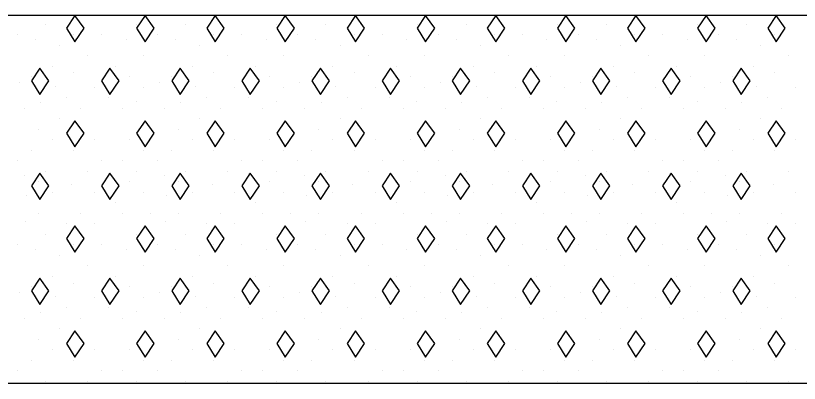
# Model space of a CAD drawing. Extents: x 1313964 to 1316843, y 2087046 to 2096619.
# Drawn here: x 1314432.67 to 1314439.47, y 2089333.91 to 2089337.1 of the extents above; entities that cross this region are included whole.
import ezdxf

# ---------------------------------------------------------------- set-up
doc = ezdxf.new("R2010")
doc.units = 0
doc.layers.add('B-Sub-Contour', color=7, linetype='Continuous')
doc.layers.add('Default', color=7, linetype='Continuous')

# ---------------------------------------------------------------- blocks, each defined once
blk = doc.blocks.new('POINT_DISPLAY')
at = {"layer": 'Default'}
blk.add_line((0, 0), (0, 0), dxfattribs=at)

msp = doc.modelspace()

# ---------------------------------------------------------------- linework, layer by layer
at = {"layer": 'B-Sub-Contour'}
for points in [[(1314445.973, 2089337.1016), (1314410.9731, 2089337.1016)], [(1314445.973, 2089333.909), (1314410.9731, 2089333.909)]]:
    msp.add_lwpolyline(points, dxfattribs=at)
for points in [[(1314433.1845, 2089337.1016), (1314433.1116, 2089336.9921), (1314433.1845, 2089336.8735), (1314433.2636, 2089336.9921)], [(1314433.7927, 2089337.1016), (1314433.7197, 2089336.9921), (1314433.7927, 2089336.8735), (1314433.8717, 2089336.9921)], [(1314434.4008, 2089337.1016), (1314434.3278, 2089336.9921), (1314434.4008, 2089336.8735), (1314434.4798, 2089336.9921)], [(1314435.0089, 2089337.1016), (1314434.9359, 2089336.9921), (1314435.0089, 2089336.8735), (1314435.0879, 2089336.9921)], [(1314435.617, 2089337.1016), (1314435.544, 2089336.9921), (1314435.617, 2089336.8735), (1314435.696, 2089336.9921)], [(1314436.2251, 2089337.1016), (1314436.1521, 2089336.9921), (1314436.2251, 2089336.8735), (1314436.3041, 2089336.9921)], [(1314436.8332, 2089337.1016), (1314436.7602, 2089336.9921), (1314436.8332, 2089336.8735), (1314436.9122, 2089336.9921)], [(1314437.4413, 2089337.1016), (1314437.3683, 2089336.9921), (1314437.4413, 2089336.8735), (1314437.5203, 2089336.9921)], [(1314438.0494, 2089337.1016), (1314437.9764, 2089336.9921), (1314438.0494, 2089336.8735), (1314438.1285, 2089336.9921)], [(1314438.6575, 2089337.1016), (1314438.5845, 2089336.9921), (1314438.6575, 2089336.8735), (1314438.7366, 2089336.9921)], [(1314439.2656, 2089337.1016), (1314439.1926, 2089336.9921), (1314439.2656, 2089336.8735), (1314439.3447, 2089336.9921)], [(1314432.8805, 2089336.6455), (1314432.8075, 2089336.536), (1314432.8805, 2089336.4174), (1314432.9595, 2089336.536)], [(1314433.4886, 2089336.6455), (1314433.4156, 2089336.536), (1314433.4886, 2089336.4174), (1314433.5677, 2089336.536)], [(1314434.0967, 2089336.6455), (1314434.0237, 2089336.536), (1314434.0967, 2089336.4174), (1314434.1758, 2089336.536)], [(1314434.7048, 2089336.6455), (1314434.6318, 2089336.536), (1314434.7048, 2089336.4174), (1314434.7839, 2089336.536)], [(1314435.3129, 2089336.6455), (1314435.2399, 2089336.536), (1314435.3129, 2089336.4174), (1314435.392, 2089336.536)], [(1314435.921, 2089336.6455), (1314435.8481, 2089336.536), (1314435.921, 2089336.4174), (1314436.0001, 2089336.536)], [(1314436.5291, 2089336.6455), (1314436.4562, 2089336.536), (1314436.5291, 2089336.4174), (1314436.6082, 2089336.536)], [(1314437.1372, 2089336.6455), (1314437.0643, 2089336.536), (1314437.1372, 2089336.4174), (1314437.2163, 2089336.536)], [(1314437.7453, 2089336.6455), (1314437.6724, 2089336.536), (1314437.7453, 2089336.4174), (1314437.8244, 2089336.536)], [(1314438.3535, 2089336.6455), (1314438.2805, 2089336.536), (1314438.3535, 2089336.4174), (1314438.4325, 2089336.536)], [(1314438.9616, 2089336.6455), (1314438.8886, 2089336.536), (1314438.9616, 2089336.4174), (1314439.0406, 2089336.536)], [(1314433.1845, 2089336.1894), (1314433.1116, 2089336.0799), (1314433.1845, 2089335.9614), (1314433.2636, 2089336.0799)], [(1314433.7927, 2089336.1894), (1314433.7197, 2089336.0799), (1314433.7927, 2089335.9614), (1314433.8717, 2089336.0799)], [(1314434.4008, 2089336.1894), (1314434.3278, 2089336.0799), (1314434.4008, 2089335.9614), (1314434.4798, 2089336.0799)], [(1314435.0089, 2089336.1894), (1314434.9359, 2089336.0799), (1314435.0089, 2089335.9614), (1314435.0879, 2089336.0799)], [(1314435.617, 2089336.1894), (1314435.544, 2089336.0799), (1314435.617, 2089335.9614), (1314435.696, 2089336.0799)], [(1314436.2251, 2089336.1894), (1314436.1521, 2089336.0799), (1314436.2251, 2089335.9614), (1314436.3041, 2089336.0799)], [(1314436.8332, 2089336.1894), (1314436.7602, 2089336.0799), (1314436.8332, 2089335.9614), (1314436.9122, 2089336.0799)], [(1314437.4413, 2089336.1894), (1314437.3683, 2089336.0799), (1314437.4413, 2089335.9614), (1314437.5203, 2089336.0799)], [(1314438.0494, 2089336.1894), (1314437.9764, 2089336.0799), (1314438.0494, 2089335.9614), (1314438.1285, 2089336.0799)], [(1314438.6575, 2089336.1894), (1314438.5845, 2089336.0799), (1314438.6575, 2089335.9614), (1314438.7366, 2089336.0799)], [(1314439.2656, 2089336.1894), (1314439.1926, 2089336.0799), (1314439.2656, 2089335.9614), (1314439.3447, 2089336.0799)], [(1314432.8805, 2089335.7333), (1314432.8075, 2089335.6239), (1314432.8805, 2089335.5053), (1314432.9595, 2089335.6239)], [(1314433.4886, 2089335.7333), (1314433.4156, 2089335.6239), (1314433.4886, 2089335.5053), (1314433.5677, 2089335.6239)], [(1314434.0967, 2089335.7333), (1314434.0237, 2089335.6239), (1314434.0967, 2089335.5053), (1314434.1758, 2089335.6239)], [(1314434.7048, 2089335.7333), (1314434.6318, 2089335.6239), (1314434.7048, 2089335.5053), (1314434.7839, 2089335.6239)], [(1314435.3129, 2089335.7333), (1314435.2399, 2089335.6239), (1314435.3129, 2089335.5053), (1314435.392, 2089335.6239)], [(1314435.921, 2089335.7333), (1314435.8481, 2089335.6239), (1314435.921, 2089335.5053), (1314436.0001, 2089335.6239)], [(1314436.5291, 2089335.7333), (1314436.4562, 2089335.6239), (1314436.5291, 2089335.5053), (1314436.6082, 2089335.6239)], [(1314437.1372, 2089335.7333), (1314437.0643, 2089335.6239), (1314437.1372, 2089335.5053), (1314437.2163, 2089335.6239)], [(1314437.7453, 2089335.7333), (1314437.6724, 2089335.6239), (1314437.7453, 2089335.5053), (1314437.8244, 2089335.6239)], [(1314438.3535, 2089335.7333), (1314438.2805, 2089335.6239), (1314438.3535, 2089335.5053), (1314438.4325, 2089335.6239)], [(1314438.9616, 2089335.7333), (1314438.8886, 2089335.6239), (1314438.9616, 2089335.5053), (1314439.0406, 2089335.6239)], [(1314433.1845, 2089335.2772), (1314433.1116, 2089335.1678), (1314433.1845, 2089335.0492), (1314433.2636, 2089335.1678)], [(1314433.7927, 2089335.2772), (1314433.7197, 2089335.1678), (1314433.7927, 2089335.0492), (1314433.8717, 2089335.1678)], [(1314434.4008, 2089335.2772), (1314434.3278, 2089335.1678), (1314434.4008, 2089335.0492), (1314434.4798, 2089335.1678)], [(1314435.0089, 2089335.2772), (1314434.9359, 2089335.1678), (1314435.0089, 2089335.0492), (1314435.0879, 2089335.1678)], [(1314435.617, 2089335.2772), (1314435.544, 2089335.1678), (1314435.617, 2089335.0492), (1314435.696, 2089335.1678)], [(1314436.2251, 2089335.2772), (1314436.1521, 2089335.1678), (1314436.2251, 2089335.0492), (1314436.3041, 2089335.1678)], [(1314436.8332, 2089335.2772), (1314436.7602, 2089335.1678), (1314436.8332, 2089335.0492), (1314436.9122, 2089335.1678)], [(1314437.4413, 2089335.2772), (1314437.3683, 2089335.1678), (1314437.4413, 2089335.0492), (1314437.5203, 2089335.1678)], [(1314438.0494, 2089335.2772), (1314437.9764, 2089335.1678), (1314438.0494, 2089335.0492), (1314438.1285, 2089335.1678)], [(1314438.6575, 2089335.2772), (1314438.5845, 2089335.1678), (1314438.6575, 2089335.0492), (1314438.7366, 2089335.1678)], [(1314439.2656, 2089335.2772), (1314439.1926, 2089335.1678), (1314439.2656, 2089335.0492), (1314439.3447, 2089335.1678)], [(1314432.8805, 2089334.8212), (1314432.8075, 2089334.7117), (1314432.8805, 2089334.5931), (1314432.9595, 2089334.7117)], [(1314433.4886, 2089334.8212), (1314433.4156, 2089334.7117), (1314433.4886, 2089334.5931), (1314433.5677, 2089334.7117)], [(1314434.0967, 2089334.8212), (1314434.0237, 2089334.7117), (1314434.0967, 2089334.5931), (1314434.1758, 2089334.7117)], [(1314434.7048, 2089334.8212), (1314434.6318, 2089334.7117), (1314434.7048, 2089334.5931), (1314434.7839, 2089334.7117)], [(1314435.3129, 2089334.8212), (1314435.2399, 2089334.7117), (1314435.3129, 2089334.5931), (1314435.392, 2089334.7117)], [(1314435.921, 2089334.8212), (1314435.8481, 2089334.7117), (1314435.921, 2089334.5931), (1314436.0001, 2089334.7117)], [(1314436.5291, 2089334.8212), (1314436.4562, 2089334.7117), (1314436.5291, 2089334.5931), (1314436.6082, 2089334.7117)], [(1314437.1372, 2089334.8212), (1314437.0643, 2089334.7117), (1314437.1372, 2089334.5931), (1314437.2163, 2089334.7117)], [(1314437.7453, 2089334.8212), (1314437.6724, 2089334.7117), (1314437.7453, 2089334.5931), (1314437.8244, 2089334.7117)], [(1314438.3535, 2089334.8212), (1314438.2805, 2089334.7117), (1314438.3535, 2089334.5931), (1314438.4325, 2089334.7117)], [(1314438.9616, 2089334.8212), (1314438.8886, 2089334.7117), (1314438.9616, 2089334.5931), (1314439.0406, 2089334.7117)], [(1314433.1845, 2089334.3651), (1314433.1116, 2089334.2556), (1314433.1845, 2089334.137), (1314433.2636, 2089334.2556)], [(1314433.7927, 2089334.3651), (1314433.7197, 2089334.2556), (1314433.7927, 2089334.137), (1314433.8717, 2089334.2556)], [(1314434.4008, 2089334.3651), (1314434.3278, 2089334.2556), (1314434.4008, 2089334.137), (1314434.4798, 2089334.2556)], [(1314435.0089, 2089334.3651), (1314434.9359, 2089334.2556), (1314435.0089, 2089334.137), (1314435.0879, 2089334.2556)], [(1314435.617, 2089334.3651), (1314435.544, 2089334.2556), (1314435.617, 2089334.137), (1314435.696, 2089334.2556)], [(1314436.2251, 2089334.3651), (1314436.1521, 2089334.2556), (1314436.2251, 2089334.137), (1314436.3041, 2089334.2556)], [(1314436.8332, 2089334.3651), (1314436.7602, 2089334.2556), (1314436.8332, 2089334.137), (1314436.9122, 2089334.2556)], [(1314437.4413, 2089334.3651), (1314437.3683, 2089334.2556), (1314437.4413, 2089334.137), (1314437.5203, 2089334.2556)], [(1314438.0494, 2089334.3651), (1314437.9764, 2089334.2556), (1314438.0494, 2089334.137), (1314438.1285, 2089334.2556)], [(1314438.6575, 2089334.3651), (1314438.5845, 2089334.2556), (1314438.6575, 2089334.137), (1314438.7366, 2089334.2556)], [(1314439.2656, 2089334.3651), (1314439.1926, 2089334.2556), (1314439.2656, 2089334.137), (1314439.3447, 2089334.2556)]]:
    msp.add_lwpolyline(points, close=True, dxfattribs=at)

# ---------------------------------------------------------------- block references
at = {"layer": 'B-Sub-Contour', "xscale": 0.0299265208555, "yscale": 0.019951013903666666, "rotation": 90}
for p in [(1314432.9291, 2089337.0263), (1314433.7197, 2089337.0263), (1314434.1454, 2089337.0263), (1314434.9359, 2089337.0263), (1314435.3616, 2089337.0263), (1314436.1521, 2089337.0263), (1314436.5778, 2089337.0263), (1314437.3683, 2089337.0263), (1314437.794, 2089337.0263), (1314438.5845, 2089337.0263), (1314439.0102, 2089337.0263), (1314432.6859, 2089336.9351), (1314433.1724, 2089336.9351), (1314433.4156, 2089336.9351), (1314433.9021, 2089336.9351), (1314434.3886, 2089336.9351), (1314434.6318, 2089336.9351), (1314435.1183, 2089336.9351), (1314435.6048, 2089336.9351), (1314435.8481, 2089336.9351), (1314436.3345, 2089336.9351), (1314436.821, 2089336.9351), (1314437.0643, 2089336.9351), (1314437.5508, 2089336.9351), (1314438.0372, 2089336.9351), (1314438.2805, 2089336.9351), (1314438.767, 2089336.9351), (1314439.2535, 2089336.9351), (1314432.8407, 2089336.8936), (1314433.0508, 2089336.8439), (1314433.6285, 2089336.8977), (1314434.0569, 2089336.8936), (1314434.267, 2089336.8439), (1314434.8447, 2089336.8977), (1314435.2731, 2089336.8936), (1314435.4832, 2089336.8439), (1314436.0609, 2089336.8977), (1314436.4893, 2089336.8936), (1314436.6994, 2089336.8439), (1314437.2771, 2089336.8977), (1314437.7055, 2089336.8936), (1314437.9156, 2089336.8439), (1314438.4933, 2089336.8977), (1314438.9218, 2089336.8936), (1314439.1318, 2089336.8439), (1314433.294, 2089336.7526), (1314433.7805, 2089336.7526), (1314434.5102, 2089336.7526), (1314434.9967, 2089336.7526), (1314435.7264, 2089336.7526), (1314436.2129, 2089336.7526), (1314436.9426, 2089336.7526), (1314437.4291, 2089336.7526), (1314438.1589, 2089336.7526), (1314438.6453, 2089336.7526), (1314439.3751, 2089336.7526), (1314432.99, 2089336.6614), (1314433.5372, 2089336.6614), (1314434.2062, 2089336.6614), (1314434.7535, 2089336.6614), (1314435.4224, 2089336.6614), (1314435.9697, 2089336.6614), (1314436.6386, 2089336.6614), (1314437.1859, 2089336.6614), (1314437.8548, 2089336.6614), (1314438.4021, 2089336.6614), (1314439.071, 2089336.6614), (1314432.8075, 2089336.5702), (1314433.1724, 2089336.6038), (1314433.6589, 2089336.5702), (1314434.0237, 2089336.5702), (1314434.3886, 2089336.6038), (1314434.8751, 2089336.5702), (1314435.2399, 2089336.5702), (1314435.6048, 2089336.6038), (1314436.0913, 2089336.5702), (1314436.4562, 2089336.5702), (1314436.821, 2089336.6038), (1314437.3075, 2089336.5702), (1314437.6724, 2089336.5702), (1314438.0372, 2089336.6038), (1314438.5237, 2089336.5702), (1314438.8886, 2089336.5702), (1314439.2535, 2089336.6038), (1314432.7025, 2089336.525), (1314433.9187, 2089336.525), (1314435.1349, 2089336.525), (1314436.3511, 2089336.525), (1314437.5673, 2089336.525), (1314438.7836, 2089336.525), (1314433.0148, 2089336.4878), (1314433.3548, 2089336.479), (1314433.7805, 2089336.479), (1314434.231, 2089336.4878), (1314434.571, 2089336.479), (1314434.9967, 2089336.479), (1314435.4473, 2089336.4878), (1314435.7872, 2089336.479), (1314436.2129, 2089336.479), (1314436.6635, 2089336.4878), (1314437.0035, 2089336.479), (1314437.4291, 2089336.479), (1314437.8797, 2089336.4878), (1314438.2197, 2089336.479), (1314438.6453, 2089336.479), (1314439.0959, 2089336.4878), (1314439.4359, 2089336.479), (1314433.1116, 2089336.3878), (1314433.4764, 2089336.3878), (1314433.7142, 2089336.3593), (1314434.3278, 2089336.3878), (1314434.6927, 2089336.3878), (1314434.9304, 2089336.3593), (1314435.544, 2089336.3878), (1314435.9089, 2089336.3878), (1314436.1466, 2089336.3593), (1314436.7602, 2089336.3878), (1314437.1251, 2089336.3878), (1314437.3628, 2089336.3593), (1314437.9764, 2089336.3878), (1314438.3413, 2089336.3878), (1314438.579, 2089336.3593), (1314439.1926, 2089336.3878), (1314432.7467, 2089336.2966), (1314432.8877, 2089336.3469), (1314433.2332, 2089336.2966), (1314433.5981, 2089336.2966), (1314433.9629, 2089336.2966), (1314434.1039, 2089336.3469), (1314434.4494, 2089336.2966), (1314434.8143, 2089336.2966), (1314435.1791, 2089336.2966), (1314435.3201, 2089336.3469), (1314435.6656, 2089336.2966), (1314436.0305, 2089336.2966), (1314436.3954, 2089336.2966), (1314436.5363, 2089336.3469), (1314436.8818, 2089336.2966), (1314437.2467, 2089336.2966), (1314437.6116, 2089336.2966), (1314437.7525, 2089336.3469), (1314438.098, 2089336.2966), (1314438.4629, 2089336.2966), (1314438.8278, 2089336.2966), (1314438.9687, 2089336.3469), (1314439.3143, 2089336.2966), (1314433.0508, 2089336.2054), (1314434.267, 2089336.2054), (1314435.4832, 2089336.2054), (1314436.6994, 2089336.2054), (1314437.9156, 2089336.2054), (1314439.1318, 2089336.2054), (1314432.8683, 2089336.1141), (1314433.8413, 2089336.1141), (1314434.0845, 2089336.1141), (1314435.0575, 2089336.1141), (1314435.3008, 2089336.1141), (1314436.2737, 2089336.1141), (1314436.517, 2089336.1141), (1314437.4899, 2089336.1141), (1314437.7332, 2089336.1141), (1314438.7062, 2089336.1141), (1314438.9494, 2089336.1141), (1314432.99, 2089336.0229), (1314433.3548, 2089336.0229), (1314433.6589, 2089336.0229), (1314434.2062, 2089336.0229), (1314434.571, 2089336.0229), (1314434.8751, 2089336.0229), (1314435.4224, 2089336.0229), (1314435.7872, 2089336.0229), (1314436.0913, 2089336.0229), (1314436.6386, 2089336.0229), (1314437.0035, 2089336.0229), (1314437.3075, 2089336.0229), (1314437.8548, 2089336.0229), (1314438.2197, 2089336.0229), (1314438.5237, 2089336.0229), (1314439.071, 2089336.0229), (1314439.4359, 2089336.0229), (1314432.8075, 2089335.9317), (1314433.1724, 2089335.9317), (1314433.7805, 2089335.9317), (1314434.0237, 2089335.9317), (1314434.3886, 2089335.9317), (1314434.9967, 2089335.9317), (1314435.2399, 2089335.9317), (1314435.6048, 2089335.9317), (1314436.2129, 2089335.9317), (1314436.4562, 2089335.9317), (1314436.821, 2089335.9317), (1314437.4291, 2089335.9317), (1314437.6724, 2089335.9317), (1314438.0372, 2089335.9317), (1314438.6453, 2089335.9317), (1314438.8886, 2089335.9317), (1314439.2535, 2089335.9317), (1314432.6859, 2089335.8405), (1314433.4156, 2089335.8405), (1314433.5981, 2089335.8405), (1314433.9021, 2089335.8405), (1314434.6318, 2089335.8405), (1314434.8143, 2089335.8405), (1314435.1183, 2089335.8405), (1314435.8481, 2089335.8405), (1314436.0305, 2089335.8405), (1314436.3345, 2089335.8405), (1314437.0643, 2089335.8405), (1314437.2467, 2089335.8405), (1314437.5508, 2089335.8405), (1314438.2805, 2089335.8405), (1314438.4629, 2089335.8405), (1314438.767, 2089335.8405), (1314432.9291, 2089335.7493), (1314433.294, 2089335.7493), (1314433.7197, 2089335.7493), (1314434.1454, 2089335.7493), (1314434.5102, 2089335.7493), (1314434.9359, 2089335.7493), (1314435.3616, 2089335.7493), (1314435.7264, 2089335.7493), (1314436.1521, 2089335.7493), (1314436.5778, 2089335.7493), (1314436.9426, 2089335.7493), (1314437.3683, 2089335.7493), (1314437.794, 2089335.7493), (1314438.1589, 2089335.7493), (1314438.5845, 2089335.7493), (1314439.0102, 2089335.7493), (1314439.3751, 2089335.7493), (1314432.7467, 2089335.7173), (1314433.4764, 2089335.7287), (1314433.9629, 2089335.7173), (1314434.6927, 2089335.7287), (1314435.1791, 2089335.7173), (1314435.9089, 2089335.7287), (1314436.3954, 2089335.7173), (1314437.1251, 2089335.7287), (1314437.6116, 2089335.7173), (1314438.3413, 2089335.7287), (1314438.8278, 2089335.7173), (1314432.8683, 2089335.6581), (1314433.1586, 2089335.6328), (1314433.6589, 2089335.6581), (1314434.0845, 2089335.6581), (1314434.3748, 2089335.6328), (1314434.8751, 2089335.6581), (1314435.3008, 2089335.6581), (1314435.591, 2089335.6328), (1314436.0913, 2089335.6581), (1314436.517, 2089335.6581), (1314436.8072, 2089335.6328), (1314437.3075, 2089335.6581), (1314437.7332, 2089335.6581), (1314438.0234, 2089335.6328), (1314438.5237, 2089335.6581), (1314438.9494, 2089335.6581), (1314439.2396, 2089335.6328), (1314432.99, 2089335.5668), (1314433.3548, 2089335.5668), (1314433.7805, 2089335.5668), (1314434.2062, 2089335.5668), (1314434.571, 2089335.5668), (1314434.9967, 2089335.5668), (1314435.4224, 2089335.5668), (1314435.7872, 2089335.5668), (1314436.2129, 2089335.5668), (1314436.6386, 2089335.5668), (1314437.0035, 2089335.5668), (1314437.4291, 2089335.5668), (1314437.8548, 2089335.5668), (1314438.2197, 2089335.5668), (1314438.6453, 2089335.5668), (1314439.071, 2089335.5668), (1314439.4359, 2089335.5668), (1314432.7633, 2089335.5375), (1314433.5372, 2089335.4756), (1314433.9795, 2089335.5375), (1314434.7535, 2089335.4756), (1314435.1957, 2089335.5375), (1314435.9697, 2089335.4756), (1314436.4119, 2089335.5375), (1314437.1859, 2089335.4756), (1314437.6281, 2089335.5375), (1314438.4021, 2089335.4756), (1314438.8444, 2089335.5375), (1314432.8683, 2089335.3844), (1314433.2332, 2089335.3844), (1314433.5981, 2089335.3844), (1314433.8413, 2089335.3844), (1314434.0845, 2089335.3844), (1314434.4494, 2089335.3844), (1314434.8143, 2089335.3844), (1314435.0575, 2089335.3844), (1314435.3008, 2089335.3844), (1314435.6656, 2089335.3844), (1314436.0305, 2089335.3844), (1314436.2737, 2089335.3844), (1314436.517, 2089335.3844), (1314436.8818, 2089335.3844), (1314437.2467, 2089335.3844), (1314437.4899, 2089335.3844), (1314437.7332, 2089335.3844), (1314438.098, 2089335.3844), (1314438.4629, 2089335.3844), (1314438.7062, 2089335.3844), (1314438.9494, 2089335.3844), (1314439.3143, 2089335.3844), (1314432.755, 2089335.3178), (1314433.1116, 2089335.2932), (1314433.3548, 2089335.2973), (1314433.9712, 2089335.3178), (1314434.3278, 2089335.2932), (1314434.571, 2089335.2973), (1314435.1874, 2089335.3178), (1314435.544, 2089335.2932), (1314435.7872, 2089335.2973), (1314436.4036, 2089335.3178), (1314436.7602, 2089335.2932), (1314437.0035, 2089335.2973), (1314437.6199, 2089335.3178), (1314437.9764, 2089335.2932), (1314438.2197, 2089335.2973), (1314438.8361, 2089335.3178), (1314439.1926, 2089335.2932), (1314439.4359, 2089335.2973), (1314432.9291, 2089335.202), (1314433.7197, 2089335.202), (1314434.1454, 2089335.202), (1314434.9359, 2089335.202), (1314435.3616, 2089335.202), (1314436.1521, 2089335.202), (1314436.5778, 2089335.202), (1314437.3683, 2089335.202), (1314437.794, 2089335.202), (1314438.5845, 2089335.202), (1314439.0102, 2089335.202), (1314432.6859, 2089335.1108), (1314432.8407, 2089335.0693), (1314433.1724, 2089335.1108), (1314433.4156, 2089335.1108), (1314433.6285, 2089335.0734), (1314433.9021, 2089335.1108), (1314434.0569, 2089335.0693), (1314434.3886, 2089335.1108), (1314434.6318, 2089335.1108), (1314434.8447, 2089335.0734), (1314435.1183, 2089335.1108), (1314435.2731, 2089335.0693), (1314435.6048, 2089335.1108), (1314435.8481, 2089335.1108), (1314436.0609, 2089335.0734), (1314436.3345, 2089335.1108), (1314436.4893, 2089335.0693), (1314436.821, 2089335.1108), (1314437.0643, 2089335.1108), (1314437.2771, 2089335.0734), (1314437.5508, 2089335.1108), (1314437.7055, 2089335.0693), (1314438.0372, 2089335.1108), (1314438.2805, 2089335.1108), (1314438.4933, 2089335.0734), (1314438.767, 2089335.1108), (1314438.9218, 2089335.0693), (1314439.2535, 2089335.1108), (1314433.0508, 2089335.0195), (1314434.267, 2089335.0195), (1314435.4832, 2089335.0195), (1314436.6994, 2089335.0195), (1314437.9156, 2089335.0195), (1314439.1318, 2089335.0195), (1314433.294, 2089334.9283), (1314433.7805, 2089334.9283), (1314434.5102, 2089334.9283), (1314434.9967, 2089334.9283), (1314435.7264, 2089334.9283), (1314436.2129, 2089334.9283), (1314436.9426, 2089334.9283), (1314437.4291, 2089334.9283), (1314438.1589, 2089334.9283), (1314438.6453, 2089334.9283), (1314439.3751, 2089334.9283), (1314432.99, 2089334.8371), (1314433.5372, 2089334.8371), (1314434.2062, 2089334.8371), (1314434.7535, 2089334.8371), (1314435.4224, 2089334.8371), (1314435.9697, 2089334.8371), (1314436.6386, 2089334.8371), (1314437.1859, 2089334.8371), (1314437.8548, 2089334.8371), (1314438.4021, 2089334.8371), (1314439.071, 2089334.8371), (1314432.8075, 2089334.7459), (1314433.1724, 2089334.7794), (1314433.6589, 2089334.7459), (1314434.0237, 2089334.7459), (1314434.3886, 2089334.7794), (1314434.8751, 2089334.7459), (1314435.2399, 2089334.7459), (1314435.6048, 2089334.7794), (1314436.0913, 2089334.7459), (1314436.4562, 2089334.7459), (1314436.821, 2089334.7794), (1314437.3075, 2089334.7459), (1314437.6724, 2089334.7459), (1314438.0372, 2089334.7794), (1314438.5237, 2089334.7459), (1314438.8886, 2089334.7459), (1314439.2535, 2089334.7794), (1314432.7025, 2089334.7007), (1314433.0148, 2089334.6634), (1314433.9187, 2089334.7007), (1314434.231, 2089334.6634), (1314435.1349, 2089334.7007), (1314435.4473, 2089334.6634), (1314436.3511, 2089334.7007), (1314436.6635, 2089334.6634), (1314437.5673, 2089334.7007), (1314437.8797, 2089334.6634), (1314438.7836, 2089334.7007), (1314439.0959, 2089334.6634), (1314433.3548, 2089334.6547), (1314433.7805, 2089334.6547), (1314434.571, 2089334.6547), (1314434.9967, 2089334.6547), (1314435.7872, 2089334.6547), (1314436.2129, 2089334.6547), (1314437.0035, 2089334.6547), (1314437.4291, 2089334.6547), (1314438.2197, 2089334.6547), (1314438.6453, 2089334.6547), (1314439.4359, 2089334.6547), (1314433.1116, 2089334.5635), (1314433.4764, 2089334.5635), (1314433.7142, 2089334.535), (1314434.3278, 2089334.5635), (1314434.6927, 2089334.5635), (1314434.9304, 2089334.535), (1314435.544, 2089334.5635), (1314435.9089, 2089334.5635), (1314436.1466, 2089334.535), (1314436.7602, 2089334.5635), (1314437.1251, 2089334.5635), (1314437.3628, 2089334.535), (1314437.9764, 2089334.5635), (1314438.3413, 2089334.5635), (1314438.579, 2089334.535), (1314439.1926, 2089334.5635), (1314432.7467, 2089334.4722), (1314432.8877, 2089334.5226), (1314433.2332, 2089334.4722), (1314433.5981, 2089334.4722), (1314433.9629, 2089334.4722), (1314434.1039, 2089334.5226), (1314434.4494, 2089334.4722), (1314434.8143, 2089334.4722), (1314435.1791, 2089334.4722), (1314435.3201, 2089334.5226), (1314435.6656, 2089334.4722), (1314436.0305, 2089334.4722), (1314436.3954, 2089334.4722), (1314436.5363, 2089334.5226), (1314436.8818, 2089334.4722), (1314437.2467, 2089334.4722), (1314437.6116, 2089334.4722), (1314437.7525, 2089334.5226), (1314438.098, 2089334.4722), (1314438.4629, 2089334.4722), (1314438.8278, 2089334.4722), (1314438.9687, 2089334.5226), (1314439.3143, 2089334.4722), (1314433.0508, 2089334.381), (1314434.267, 2089334.381), (1314435.4832, 2089334.381), (1314436.6994, 2089334.381), (1314437.9156, 2089334.381), (1314439.1318, 2089334.381), (1314432.8683, 2089334.2898), (1314433.8413, 2089334.2898), (1314434.0845, 2089334.2898), (1314435.0575, 2089334.2898), (1314435.3008, 2089334.2898), (1314436.2737, 2089334.2898), (1314436.517, 2089334.2898), (1314437.4899, 2089334.2898), (1314437.7332, 2089334.2898), (1314438.7062, 2089334.2898), (1314438.9494, 2089334.2898), (1314432.99, 2089334.1986), (1314433.3548, 2089334.1986), (1314433.6589, 2089334.1986), (1314434.2062, 2089334.1986), (1314434.571, 2089334.1986), (1314434.8751, 2089334.1986), (1314435.4224, 2089334.1986), (1314435.7872, 2089334.1986), (1314436.0913, 2089334.1986), (1314436.6386, 2089334.1986), (1314437.0035, 2089334.1986), (1314437.3075, 2089334.1986), (1314437.8548, 2089334.1986), (1314438.2197, 2089334.1986), (1314438.5237, 2089334.1986), (1314439.071, 2089334.1986), (1314439.4359, 2089334.1986), (1314432.8075, 2089334.1074), (1314433.1724, 2089334.1074), (1314433.7805, 2089334.1074), (1314434.0237, 2089334.1074), (1314434.3886, 2089334.1074), (1314434.9967, 2089334.1074), (1314435.2399, 2089334.1074), (1314435.6048, 2089334.1074), (1314436.2129, 2089334.1074), (1314436.4562, 2089334.1074), (1314436.821, 2089334.1074), (1314437.4291, 2089334.1074), (1314437.6724, 2089334.1074), (1314438.0372, 2089334.1074), (1314438.6453, 2089334.1074), (1314438.8886, 2089334.1074), (1314439.2535, 2089334.1074), (1314432.6859, 2089334.0162), (1314433.4156, 2089334.0162), (1314433.5981, 2089334.0162), (1314433.9021, 2089334.0162), (1314434.6318, 2089334.0162), (1314434.8143, 2089334.0162), (1314435.1183, 2089334.0162), (1314435.8481, 2089334.0162), (1314436.0305, 2089334.0162), (1314436.3345, 2089334.0162), (1314437.0643, 2089334.0162), (1314437.2467, 2089334.0162), (1314437.5508, 2089334.0162), (1314438.2805, 2089334.0162), (1314438.4629, 2089334.0162), (1314438.767, 2089334.0162), (1314432.9291, 2089333.925), (1314433.294, 2089333.925), (1314433.7197, 2089333.925), (1314434.1454, 2089333.925), (1314434.5102, 2089333.925), (1314434.9359, 2089333.925), (1314435.3616, 2089333.925), (1314435.7264, 2089333.925), (1314436.1521, 2089333.925), (1314436.5778, 2089333.925), (1314436.9426, 2089333.925), (1314437.3683, 2089333.925), (1314437.794, 2089333.925), (1314438.1589, 2089333.925), (1314438.5845, 2089333.925), (1314439.0102, 2089333.925), (1314439.3751, 2089333.925)]:
    msp.add_blockref('POINT_DISPLAY', p, dxfattribs=at)

doc.saveas('drawing.dxf')
